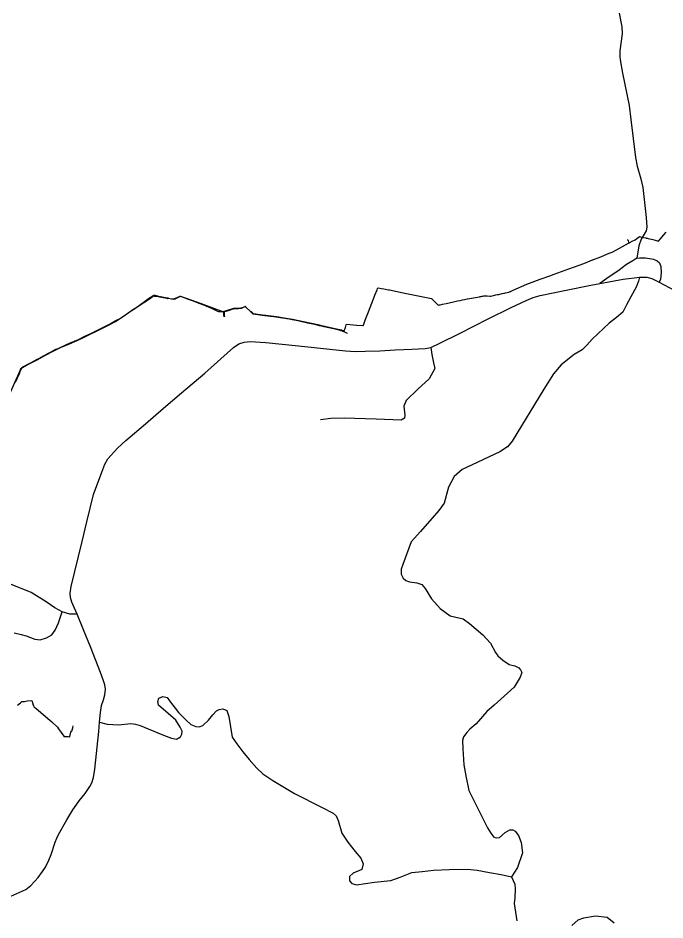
# Model space of a CAD drawing. Extents: x -789162 to -606354, y -1062736 to -945481.
# Drawn here: x -670420 to -668422, y -978712 to -975923 of the extents above; entities that cross this region are included whole.
import ezdxf

# ---------------------------------------------------------------- set-up
doc = ezdxf.new("R2010")
doc.units = 0
for name, color, linetype in [('_SIRSI VZTAHY_SILNICE I TRIDY_STAV', 7, 'Continuous'), ('_SIRSI VZTAHY_SILNICE II TRIDY_STAV', 7, 'Continuous'), ('_SIRSI VZTAHY_SILNICE III TRIDY_STAV', 7, 'Continuous'), ('_SIRSI VZTAHY_VTL PLYNOVOD', 7, 'Continuous')]:
    doc.layers.add(name, color=color, linetype=linetype)

msp = doc.modelspace()

# ---------------------------------------------------------------- linework, layer by layer
at = {"layer": '_SIRSI VZTAHY_SILNICE I TRIDY_STAV'}
for points in [[(-668622.6, -976744.6), (-668551.5, -976731.4), (-668500.8, -976724.4)], [(-668500.8, -976724.4), (-668477.9, -976725.2), (-668462.6, -976728.6), (-668439.9, -976739.9)], [(-669145.2, -976942.1), (-669117.2, -976928.6), (-669056.5, -976898.8), (-668967.9, -976854.1), (-668897, -976819), (-668850.6, -976796.5), (-668829.3, -976787.2), (-668807.1, -976781.4), (-668727.2, -976765), (-668651.2, -976749.9), (-668622.6, -976744.6)], [(-668439.9, -976739.9), (-668377.7, -976772.8)], [(-670237.8, -977766.8), (-670254.1, -977729.6), (-670258, -977715.1), (-670259.2, -977701.6), (-670255.9, -977681.2), (-670221.8, -977541.9), (-670208, -977481.6), (-670187, -977396.8), (-670162, -977328.1), (-670152.7, -977303.4), (-670143.3, -977286.2), (-670113, -977253.7), (-670086.9, -977230.1), (-670026.8, -977178.6), (-669970.8, -977130.1), (-669915.9, -977082.8), (-669842.8, -977021.4), (-669755, -976942.7), (-669737.8, -976931.1), (-669722.1, -976925.9), (-669703.4, -976923.7), (-669654.8, -976926.7), (-669553.6, -976937.5), (-669408.9, -976952.4), (-669377.9, -976954.2), (-669348.4, -976953.9), (-669302.4, -976952.8), (-669255.5, -976949.1), (-669203.8, -976947.9), (-669162.2, -976945.7), (-669145.2, -976942.1)], [(-670169.1, -978100.8), (-670165.7, -978070.7), (-670162.2, -978049.4), (-670156.1, -978031.6), (-670151.9, -978016.1), (-670150.4, -977998.5), (-670152.3, -977985.8), (-670157.1, -977970.1), (-670165.3, -977947.1), (-670196.9, -977867.5), (-670218.2, -977815.1), (-670237.8, -977766.8)], [(-670495.1, -978664.9), (-670477.9, -978655), (-670443.1, -978639), (-670395.8, -978617.8), (-670380.5, -978606.2), (-670358.6, -978581.6), (-670345, -978562.9), (-670335.7, -978549.6), (-670324.8, -978527.8), (-670317.9, -978509.6), (-670306.1, -978471.6), (-670301, -978459.5), (-670294.9, -978448.1), (-670269.3, -978402.6), (-670251, -978371.9), (-670231.5, -978344.3), (-670212.7, -978321.1), (-670198.9, -978300.2), (-670192.3, -978288.9), (-670187.4, -978272.1), (-670183.3, -978246.3), (-670171.1, -978129.9), (-670169.1, -978100.8)]]:
    msp.add_lwpolyline(points, dxfattribs=at)
at = {"layer": '_SIRSI VZTAHY_SILNICE II TRIDY_STAV'}
for points in [[(-668563.6, -975908.6), (-668554.8, -975950.5), (-668554.2, -975972), (-668560.8, -976024.9), (-668561.4, -976032.8), (-668561.6, -976042.4), (-668560.4, -976053), (-668553.4, -976093.7), (-668532.8, -976194.2), (-668526.9, -976237.6), (-668512.6, -976355.2), (-668508, -976382), (-668496.7, -976420.6), (-668489.8, -976447.6), (-668479.8, -976539.8), (-668477.5, -976569.7), (-668480, -976581.2), (-668495.5, -976607.7), (-668503, -976627.6), (-668508.3, -976665.8)], [(-668508.3, -976665.8), (-668521.1, -976674.2), (-668541.1, -976686.1), (-668567.5, -976706.5), (-668594.2, -976724.2), (-668622.6, -976744.6)], [(-668508.3, -976665.8), (-668500, -976664.7), (-668482, -976665.2), (-668457.4, -976668.9), (-668446.2, -976673.9), (-668438.8, -976680.5), (-668434.3, -976692.2), (-668433.5, -976711.8), (-668435.4, -976731.1), (-668439.9, -976739.9)]]:
    msp.add_lwpolyline(points, dxfattribs=at)
at = {"layer": '_SIRSI VZTAHY_SILNICE III TRIDY_STAV'}
for points in [[(-668500.8, -976724.4), (-668503.5, -976737.2), (-668511, -976755.7), (-668527.1, -976785.1), (-668540.2, -976810.2), (-668552.1, -976832.9), (-668572.1, -976849.1), (-668594.6, -976866.5), (-668647.1, -976916.1), (-668663, -976935.2), (-668678, -976949.7), (-668702.5, -976964.2), (-668742.7, -976996), (-668765.9, -977023.2), (-668796.5, -977070.9), (-668893.7, -977231.8), (-668908.4, -977249), (-668931.9, -977264.6), (-669017.3, -977304.6), (-669048.7, -977319.6), (-669072.8, -977340.9), (-669090.9, -977374.5), (-669103.9, -977423.4), (-669120.1, -977446), (-669177.1, -977511.1), (-669205.5, -977542.9), (-669231.9, -977613), (-669236.3, -977627.6), (-669236.6, -977642.8), (-669231, -977655.4), (-669222.1, -977663.2), (-669210.6, -977666.9), (-669188.4, -977669.8), (-669173.4, -977674.9), (-669162.2, -977687.4), (-669143.6, -977719.6), (-669116, -977749.8), (-669085.2, -977772), (-669045.4, -977781.1), (-669025.8, -977795.5), (-668984.2, -977830.8), (-668960.4, -977856.4), (-668945.5, -977885.1), (-668937.9, -977895.9), (-668923.2, -977909.4), (-668903.4, -977922.4), (-668885.4, -977927), (-668872.8, -977932.7), (-668867.9, -977939.2), (-668864.5, -977947.6), (-668869, -977961.9), (-668887.8, -977992.3), (-668949.9, -978047.9), (-668971.9, -978068.2), (-669004.8, -978106.2), (-669024.2, -978122), (-669034.3, -978132.9), (-669044.1, -978146.6), (-669047.7, -978157.5), (-669046.1, -978182.9), (-669043.6, -978233.2), (-669037.2, -978266.7), (-669027.4, -978312.4), (-668969.6, -978427.9), (-668960.2, -978443.6), (-668950.9, -978456.2), (-668943.3, -978458.8), (-668932.8, -978457.8), (-668915.1, -978442.2), (-668901, -978434), (-668892.1, -978434), (-668884.2, -978438.1), (-668874.8, -978451.2), (-668865.9, -978472.7), (-668861.5, -978504.7), (-668877.2, -978550.3), (-668895.9, -978579.1)], [(-669145.2, -976942.1), (-669142.4, -976964.4), (-669136.4, -976989.5), (-669132.7, -977007.2), (-669150.8, -977039), (-669185.6, -977071), (-669221.8, -977106), (-669228.8, -977123.8), (-669225.3, -977151.1), (-669226.6, -977160.3), (-669236.4, -977167.3), (-669314.2, -977163.4), (-669413.3, -977160.3), (-669453.8, -977162.1), (-669485.6, -977166.4)], [(-670283.7, -977759.4), (-670306.9, -977747.3), (-670333, -977729.2), (-670379.7, -977700.3), (-670438.8, -977676.3), (-670496.4, -977657), (-670539.8, -977645.8)], [(-670431.8, -977824.7), (-670410.8, -977829.7), (-670395.4, -977834.3), (-670368.6, -977844.3), (-670351.5, -977845.9), (-670332.4, -977839.6), (-670316, -977830.6), (-670305.4, -977815.8), (-670294.9, -977793.5), (-670283.7, -977759.4)], [(-670237.8, -977766.8), (-670259.9, -977767.1), (-670283.7, -977759.4)], [(-670169.1, -978100.8), (-670144.9, -978107.1), (-670109.5, -978109.2), (-670072.3, -978104.9), (-670058, -978107), (-670042.8, -978111.1), (-670018.6, -978121.6), (-669970.8, -978140.9), (-669946.2, -978150.2), (-669931.3, -978153.1), (-669918, -978146), (-669914.5, -978137.8), (-669913.4, -978128.4), (-669919.9, -978116.4), (-669933.3, -978094.5), (-669956.9, -978074.3), (-669986.9, -978048.6), (-669988.8, -978036.7), (-669985.1, -978026.1), (-669972.9, -978021.3), (-669959.9, -978024.4), (-669952, -978034.6), (-669924.7, -978071.1), (-669901.2, -978094.9), (-669886.2, -978107.7), (-669871.2, -978114.1), (-669861.2, -978115.3), (-669849.2, -978111.1), (-669832.4, -978094.8), (-669819.1, -978077.8), (-669807.2, -978066.1), (-669798.7, -978061.3), (-669787.7, -978059.9), (-669775.7, -978065.1), (-669769.4, -978082.9), (-669758.6, -978147.5), (-669744.9, -978168.1), (-669726.1, -978192.5), (-669706.1, -978216.3), (-669682.9, -978243.2), (-669664.2, -978260.7), (-669633.7, -978280.8), (-669602.2, -978299.5), (-669566.6, -978321.4), (-669482.5, -978363.6), (-669446.8, -978382.3), (-669437.6, -978390.4), (-669430.9, -978404.8), (-669420.1, -978444.2), (-669402, -978471.5), (-669378.7, -978500.7), (-669361.4, -978520.9), (-669354, -978539.3), (-669358.6, -978556.7), (-669385.2, -978567.8), (-669396.4, -978577.8), (-669396.4, -978591), (-669389.5, -978599.7), (-669374.5, -978603.5), (-669346.8, -978599.8), (-669318.9, -978595.9), (-669269, -978590.5), (-669239.5, -978580.4), (-669203.7, -978565.4), (-669172.4, -978562.5), (-669136.6, -978558.8), (-669088.7, -978556.6), (-669031.4, -978555.1), (-669001.7, -978558.4), (-668963.8, -978565.6), (-668927.4, -978572.1), (-668895.9, -978579.1)], [(-668895.9, -978579.1), (-668885.4, -978601.9), (-668884.7, -978616.6), (-668885.4, -978643.7), (-668887.4, -978661.4), (-668883.3, -978688.6), (-668879.1, -978715.6)], [(-668709.5, -978729.2), (-668689.5, -978712.3), (-668672.4, -978705.6), (-668636.1, -978699.2), (-668600.8, -978703.8), (-668579.2, -978721.1)]]:
    msp.add_lwpolyline(points, dxfattribs=at)
at = {"layer": '_SIRSI VZTAHY_VTL PLYNOVOD'}
for points in [[(-668531.6, -976618.3), (-668531.1, -976618), (-668530.8, -976617.8), (-668522.7, -976613.6), (-668513.9, -976609.1), (-668508.7, -976605.3), (-668504.2, -976602), (-668500.4, -976599.2), (-668497, -976599.9), (-668496.2, -976600.1), (-668487.7, -976602), (-668480.5, -976603.6), (-668479.5, -976603.7), (-668478.5, -976604.1), (-668477.7, -976604.2), (-668477.5, -976604.3), (-668476.5, -976604.5), (-668473.6, -976605.1), (-668469.7, -976605.8), (-668463.2, -976607), (-668459.6, -976608), (-668452.4, -976610.1), (-668441.7, -976613.1), (-668436.4, -976607.2), (-668424.9, -976594.1), (-668417.8, -976585.9)], [(-669413.9, -976890.8), (-669413, -976891.1), (-669412.7, -976891.2), (-669412.5, -976890.9), (-669409.4, -976882.3), (-669409, -976881), (-669408.8, -976879.9), (-669406.3, -976872.1), (-669405.9, -976870.6), (-669383.9, -976872.2), (-669374.8, -976872.7), (-669373.8, -976872.9), (-669355.6, -976874.6), (-669355.2, -976874.5), (-669354.2, -976874.6), (-669353.9, -976874.6), (-669353.2, -976872.9), (-669347.5, -976857.7), (-669337.7, -976832.2), (-669322.2, -976791.6), (-669317.7, -976780.4), (-669311, -976763.9), (-669309.5, -976760.3), (-669308.6, -976758), (-669307.6, -976757.8), (-669302.5, -976758.8), (-669297.8, -976759.6), (-669290.7, -976760.8), (-669276.3, -976763.5), (-669275.5, -976763.6), (-669274.4, -976763.8), (-669274, -976763.8), (-669273.3, -976763.9), (-669230.4, -976773), (-669143.1, -976790.7), (-669133.6, -976800), (-669126.4, -976807), (-669122.4, -976810.9), (-669119.1, -976810.5), (-669117.7, -976810.3), (-669117.1, -976810.2), (-669116.7, -976810.1), (-669112.2, -976809.5), (-669111.9, -976809.4), (-669108.8, -976808.7), (-669097.7, -976806.1), (-669074.7, -976800.8), (-669063.2, -976798.4), (-669055, -976796.7), (-669047.6, -976795.1), (-669041.5, -976793.9), (-669033.1, -976792.1), (-669031.6, -976791.8), (-669013.1, -976788.6), (-668995.2, -976785.4), (-668992.6, -976784.9), (-668991.6, -976784.8), (-668991.1, -976784.6), (-668990.6, -976784.5), (-668989.5, -976784.4), (-668987.2, -976784), (-668984.6, -976783.3), (-668981.6, -976782.7), (-668981.6, -976782.7), (-668981.1, -976782.6), (-668979.3, -976782.6), (-668977.4, -976782.7), (-668976.6, -976782.8), (-668974.9, -976782.8), (-668971.1, -976783), (-668963, -976783.3), (-668960, -976783.4), (-668955.5, -976782.3), (-668943.9, -976779.5), (-668939.7, -976778.6), (-668939, -976778.5), (-668938.9, -976778.5), (-668938.4, -976778.5), (-668937.6, -976778.3), (-668937.3, -976778.3), (-668936.8, -976778.2), (-668935.3, -976777.9), (-668932.3, -976777), (-668927.6, -976776), (-668924.5, -976775.4), (-668919.5, -976774.5), (-668917.3, -976774), (-668914.9, -976773.6), (-668904.7, -976771.6), (-668900.3, -976769.5), (-668900.1, -976769.4), (-668898.2, -976768.6), (-668897.2, -976768.1), (-668895.4, -976767.2), (-668894.9, -976767), (-668893.3, -976766.3), (-668892.9, -976766.1), (-668890.3, -976764.9), (-668848.7, -976746.7), (-668807.3, -976731.4), (-668777.5, -976720.4), (-668763.9, -976715.7), (-668718.7, -976699.1), (-668684, -976686.9), (-668666.9, -976680), (-668645.5, -976671.6), (-668644.3, -976671.1), (-668643.7, -976670.8), (-668643, -976670.5), (-668642.5, -976670.2), (-668625.6, -976663.9), (-668593.9, -976651), (-668584.8, -976647.3), (-668571.2, -976640), (-668534.7, -976620), (-668532.4, -976618.7), (-668532, -976618.5)], [(-668532, -976617.7), (-668532, -976617.6), (-668532.3, -976617.4), (-668532.4, -976617.3), (-668533, -976616.2), (-668535, -976612.5), (-668536.1, -976610.4), (-668536.4, -976609.9), (-668536.4, -976609.8), (-668536.5, -976609.8), (-668537.4, -976608.4)], [(-668532, -976618.5), (-668532.3, -976618.1), (-668532.4, -976617.9), (-668532, -976617.7)], [(-668532, -976617.7), (-668531.8, -976618), (-668531.6, -976618.3)], [(-668532, -976618.5), (-668531.6, -976618.3)], [(-670079.9, -976835.3), (-670079.8, -976835.2), (-670062.3, -976823.2), (-670056.7, -976819.3), (-670056.5, -976819.1), (-670029.9, -976800.3), (-670017, -976791.1), (-670007.2, -976784.4), (-670003.2, -976781.7), (-670001, -976780.1), (-670000, -976780), (-669999.2, -976780.1), (-669997.3, -976780.6), (-669995.3, -976781), (-669993.8, -976781.4), (-669990.8, -976782.1), (-669974.7, -976785.4), (-669959.6, -976788.4), (-669957.7, -976788.8), (-669955.8, -976789.2), (-669946.5, -976791.5), (-669945.5, -976791.6), (-669943.6, -976791.8), (-669943.2, -976791.8), (-669943.1, -976791.8), (-669942.7, -976791.8), (-669941.5, -976791.9), (-669940.2, -976792), (-669938.9, -976792.1), (-669938.7, -976792.2), (-669920, -976783.5), (-669918.6, -976783.1), (-669854.9, -976806.3), (-669830.1, -976815.3), (-669805.1, -976824.8), (-669787.9, -976831.4), (-669785.1, -976831.3), (-669784.8, -976831.3), (-669784.5, -976831.2), (-669784.3, -976831.2)], [(-670079.9, -976835.3), (-670076.3, -976832.9), (-670075, -976832.1), (-670068.3, -976827.8), (-670066.4, -976826.6), (-670059.7, -976822.2), (-670056.4, -976820), (-670056.3, -976819.9), (-670056.3, -976819.9), (-670036.6, -976806), (-670026.9, -976799.7), (-670019.6, -976794.9), (-670011.4, -976789.5), (-670006.2, -976786), (-670004.4, -976784.8), (-670002.6, -976783.6), (-670001.3, -976782.9), (-670001, -976782.7), (-670000.8, -976782.6), (-669998.8, -976783.1), (-669998.5, -976783.2), (-669998.1, -976783.2), (-669997.2, -976783.4), (-669996.3, -976783.5), (-669993.2, -976783.9), (-669992.8, -976783.9), (-669976.8, -976786.9), (-669960.6, -976790), (-669958.7, -976790.3), (-669958.1, -976790.5)], [(-669784.2, -976832.5), (-669786.1, -976833), (-669787.3, -976833.4), (-669796.7, -976832.4), (-669800.4, -976832.1), (-669803.3, -976830.8), (-669811, -976827.1), (-669811, -976827), (-669811.1, -976827), (-669820.1, -976822.7), (-669846.6, -976811.5), (-669861.1, -976806.1), (-669862.7, -976805.6), (-669865.1, -976804.6), (-669866.4, -976804), (-669881.3, -976798.2), (-669896.4, -976792.5), (-669902, -976790.4), (-669908.9, -976787.9), (-669917.6, -976784.5), (-669918.6, -976784.4), (-669921, -976785.5), (-669921.3, -976785.6), (-669926.1, -976787.7), (-669935.8, -976792.3), (-669938.6, -976793.6), (-669942.3, -976793), (-669943.7, -976792.8), (-669944.4, -976792.7), (-669945.8, -976792.6), (-669955.6, -976790.9), (-669957.8, -976790.5), (-669958.1, -976790.5), (-669958.1, -976790.5)], [(-669958.1, -976790.8), (-669958.1, -976790.6), (-669958.1, -976790.5)], [(-669701.2, -976832.3), (-669717.2, -976816.8), (-669717.1, -976816.7), (-669716.9, -976816.3), (-669716.7, -976816.1), (-669717, -976815.9), (-669717.6, -976815.5), (-669724.4, -976818.1), (-669730.7, -976820.4), (-669731.4, -976820.5), (-669732.1, -976820.5), (-669743.1, -976821.2), (-669747.3, -976821.5), (-669750.1, -976821.7), (-669754.4, -976822), (-669783.8, -976831.2), (-669783.9, -976831.2), (-669784.3, -976831.2)], [(-669701.2, -976832.3), (-669701.3, -976832.4), (-669717.2, -976817), (-669717.4, -976816.8), (-669717.9, -976816.2), (-669718.4, -976816.4), (-669722.2, -976818), (-669726.9, -976820.1), (-669730.5, -976821.6), (-669739.4, -976822.2), (-669754, -976823), (-669771.7, -976828.6), (-669782.3, -976832), (-669782.5, -976832), (-669783.1, -976832.2)], [(-670107, -976853.5), (-670105.7, -976852.7), (-670100.2, -976849.1), (-670096.7, -976846.8), (-670084.6, -976838.4), (-670080.6, -976835.7), (-670079.9, -976835.3)], [(-670107, -976853.5), (-670105.5, -976852.9), (-670088.7, -976841.3), (-670079.9, -976835.3)], [(-669784.2, -976832.5), (-669784.2, -976832), (-669784.3, -976831.9), (-669784.3, -976831.5), (-669784.3, -976831.2)], [(-669783.1, -976832.2), (-669783.2, -976832.2), (-669783.4, -976832.3), (-669784.2, -976832.5)], [(-669783.4, -976847.5), (-669783.5, -976846.8), (-669783.6, -976846.5), (-669784.2, -976841.1), (-669784.2, -976833.9), (-669784.2, -976832.9), (-669784.2, -976832.5)], [(-669782, -976847.2), (-669782, -976846.9), (-669782.1, -976846.2), (-669782.5, -976840.7), (-669782.8, -976833.4), (-669782.8, -976832.9), (-669782.9, -976832.8), (-669783, -976832.5), (-669783.1, -976832.2)], [(-669418.4, -976891.3), (-669418.7, -976891.3), (-669419.9, -976891), (-669419.9, -976891), (-669420.3, -976890), (-669421.1, -976889.8), (-669421.9, -976890.2), (-669431.6, -976888), (-669475.1, -976878.1), (-669481.4, -976876.6), (-669486.7, -976875.4), (-669488.9, -976874.9), (-669489.3, -976874.8), (-669503.7, -976871.4), (-669509.5, -976870.2), (-669526.2, -976866.6), (-669556.1, -976860.2), (-669572.4, -976856.8), (-669572.9, -976856.7), (-669573.1, -976856.7), (-669582.9, -976855), (-669616.6, -976849.6), (-669616.7, -976849.6), (-669622.5, -976848.6), (-669665.7, -976843), (-669694.3, -976838.8), (-669700, -976833.5), (-669701.1, -976832.5), (-669701.3, -976832.4), (-669701.2, -976832.3), (-669701.2, -976832.3)], [(-669418.1, -976890.5), (-669418.4, -976890.4), (-669418.5, -976890.4), (-669421.6, -976889.1), (-669425.5, -976888.2), (-669426.4, -976888), (-669428, -976887.6), (-669431.5, -976886.9), (-669468.2, -976878.3), (-669486.3, -976874), (-669488.7, -976873.5), (-669499.6, -976870.9), (-669503.8, -976869.9), (-669508.3, -976868.9), (-669538.2, -976862.6), (-669572.4, -976855.5), (-669572.7, -976855.4), (-669598.5, -976851.1), (-669622.2, -976847.2), (-669654.9, -976843.3), (-669665.6, -976842), (-669693.3, -976837.9), (-669693.6, -976837.5), (-669694.3, -976836.9), (-669696.1, -976835.4), (-669698.6, -976833.2), (-669699.6, -976832.4), (-669700.5, -976831.6), (-669700.8, -976831.9), (-669701.2, -976832.3), (-669701.2, -976832.3), (-669701.2, -976832.3)], [(-670381.6, -976990.4), (-670379.9, -976989.6), (-670373.5, -976986.1), (-670359.5, -976979.3), (-670337.1, -976967.4), (-670309.6, -976952.4), (-670307.4, -976951.4), (-670306.6, -976950.9), (-670305.3, -976950), (-670289, -976942.4), (-670261.7, -976930.6), (-670245.4, -976923.6), (-670238.1, -976920.2), (-670218.1, -976911.1), (-670157.8, -976881.8), (-670142.9, -976874.1), (-670121, -976862.6), (-670118.3, -976860.8), (-670112.9, -976857.3), (-670107, -976853.5)], [(-670381.6, -976990.4), (-670380.6, -976989.9), (-670361.3, -976978.8), (-670356.4, -976976), (-670339.8, -976967.1), (-670328.1, -976960.8), (-670323.8, -976958.5), (-670308.9, -976951), (-670308.2, -976950.6), (-670307.3, -976949.7), (-670303.3, -976947.9), (-670296.9, -976945.1), (-670272.2, -976934.1), (-670259.1, -976928.3), (-670251.4, -976924.9), (-670245.6, -976922.3), (-670244.6, -976921.9), (-670241.1, -976920.4), (-670232, -976916.3), (-670213.6, -976907.3), (-670197.6, -976899.5), (-670164.6, -976883.4), (-670136, -976868.7), (-670129.5, -976865.3), (-670125.9, -976863.2), (-670122.5, -976861.2), (-670120.3, -976859.9), (-670114.5, -976856.5), (-670107, -976853.5)], [(-669417.3, -976890.9), (-669417.4, -976891.1), (-669417.5, -976891.5), (-669417.6, -976891.8), (-669418, -976891.8), (-669418.2, -976891.7), (-669418.5, -976891.6)], [(-669418.5, -976891.6), (-669418.4, -976891.3)], [(-669416.5, -976892.5), (-669417.4, -976892.4), (-669417.5, -976892.4), (-669418.3, -976892.1), (-669418.5, -976892), (-669418.5, -976891.6)], [(-669418.4, -976891.3), (-669418.4, -976891.3), (-669418.2, -976890.9), (-669418.1, -976890.5)], [(-669418.1, -976890.5), (-669418.1, -976890.5), (-669418, -976890.1)], [(-669418, -976890.1), (-669417.9, -976889.8), (-669416.8, -976890.1), (-669415.8, -976890.3)], [(-669418, -976890.1), (-669417.6, -976890.2), (-669417.3, -976890.3), (-669417.3, -976890.6), (-669417.3, -976890.7), (-669417.3, -976890.9)], [(-669417.3, -976890.9), (-669417.1, -976891), (-669416.9, -976891.1), (-669416.3, -976891.2), (-669416.1, -976891.3)], [(-669416.5, -976892.5), (-669416.3, -976891.7), (-669416.1, -976891.3)], [(-669402.4, -976898.6), (-669402.5, -976898.6), (-669412.8, -976894.3), (-669413.4, -976894), (-669415.4, -976893.2), (-669416.1, -976892.9), (-669416.1, -976892.9), (-669416.2, -976892.7), (-669416.2, -976892.6), (-669416.3, -976892.6), (-669416.5, -976892.5)], [(-669416.1, -976891.3), (-669416, -976891), (-669415.8, -976890.3)], [(-669415.8, -976890.3), (-669415.2, -976890.4)], [(-669413.9, -976890.8), (-669413.9, -976890.9), (-669414, -976891.3), (-669414.3, -976891.3), (-669415.1, -976891.1), (-669415.3, -976890.9), (-669415.4, -976890.9), (-669415.3, -976890.5), (-669415.2, -976890.4)], [(-669413.9, -976890.8), (-669414.6, -976890.7), (-669415.2, -976890.4)], [(-670455.5, -977108.2), (-670413.1, -977010.9), (-670412.8, -977010), (-670411.4, -977007.5), (-670408.8, -977006)], [(-670428.5, -977049.9), (-670415.3, -977020.3), (-670414.5, -977018.5), (-670411.7, -977012.5), (-670410.6, -977010.1), (-670410.2, -977009.2), (-670410, -977008.8), (-670409.7, -977008.2), (-670409.3, -977007.2), (-670408.8, -977006)], [(-670408.8, -977006), (-670408.2, -977004.6), (-670405.2, -977002.1), (-670397.3, -976998), (-670388.1, -976993.2), (-670385.8, -976992.3), (-670383.7, -976991.4), (-670382.5, -976990.9), (-670381.6, -976990.4)], [(-670381.6, -976990.4), (-670399.1, -977000.5), (-670408.8, -977006)], [(-670422.5, -978048.6), (-670413.2, -978041.2), (-670408.4, -978037.4), (-670400.7, -978036.4), (-670392, -978035.3), (-670378.2, -978033.5), (-670375.1, -978043.9), (-670374.5, -978046), (-670373, -978048.9), (-670371.1, -978053), (-670365.4, -978057.8), (-670327.8, -978089.8), (-670316.1, -978100.1), (-670298.3, -978115.9), (-670294.9, -978120.9), (-670279.1, -978144.2), (-670278.9, -978144.6), (-670278.1, -978144.6), (-670278, -978144.6), (-670267.7, -978145.4), (-670265.5, -978145.6), (-670265.4, -978145.6), (-670261.3, -978145.9), (-670260.6, -978145.8), (-670260.3, -978145.4), (-670260.2, -978144.8), (-670257.7, -978132.1), (-670257.4, -978131.7), (-670254.7, -978128.8), (-670254, -978128.1), (-670253.7, -978127.7), (-670253.6, -978127.2), (-670253.1, -978124.5), (-670252.4, -978121.9), (-670251.4, -978117.8), (-670250, -978111.9)]]:
    msp.add_lwpolyline(points, dxfattribs=at)

doc.saveas('drawing.dxf')
